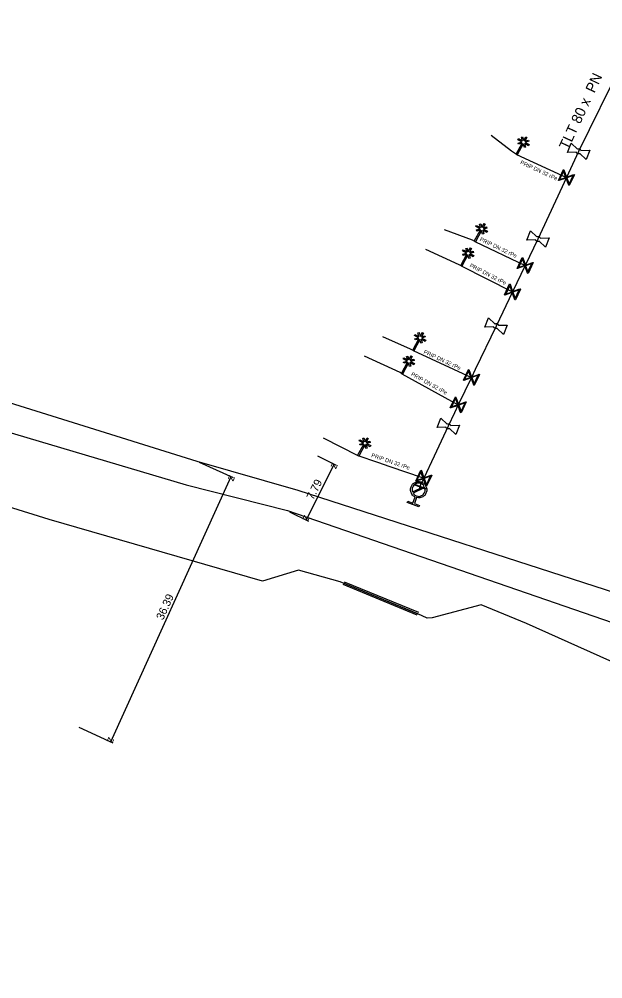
# Model space of a CAD drawing. Extents: x -643842 to -636370, y -1119190 to -1110210.
# Drawn here: x -640934.4 to -640861.5, y -1114995.6 to -1114875.7 of the extents above; entities that cross this region are included whole.
import ezdxf

# ---------------------------------------------------------------- set-up
doc = ezdxf.new("R2010")
doc.units = 0
for name, color, linetype in [('2', 7, 'Continuous'), ('22', 7, 'Continuous'), ('Default', 7, 'Continuous'), ('Level 10', 7, 'Continuous'), ('Level 16', 7, 'Continuous'), ('Level 20', 7, 'Continuous'), ('Level 21', 7, 'Continuous'), ('Level 23', 7, 'Continuous'), ('Level 28', 7, 'Continuous'), ('Level 29', 7, 'Continuous'), ('Level 30', 7, 'Continuous'), ('Level 33', 7, 'Continuous')]:
    doc.layers.add(name, color=color, linetype=linetype)

msp = doc.modelspace()

# ---------------------------------------------------------------- linework, layer by layer
at = {"layer": '2'}
for points in [[(-640871.4, -1114890.86), (-640871.14, -1114890.38), (-640871.01, -1114890.46), (-640871.26, -1114890.93), (-640870.81, -1114890.79), (-640870.77, -1114890.94), (-640871.22, -1114891.08), (-640870.71, -1114891.35), (-640870.79, -1114891.49), (-640871.3, -1114891.21), (-640871.17, -1114891.66), (-640871.32, -1114891.71), (-640871.45, -1114891.26), (-640872.21, -1114892.65), (-640872.35, -1114892.57), (-640871.58, -1114891.18), (-640872.04, -1114891.31), (-640872.08, -1114891.16), (-640871.62, -1114891.03), (-640872.14, -1114890.75), (-640872.06, -1114890.61), (-640871.56, -1114890.89), (-640871.69, -1114890.44), (-640871.54, -1114890.4), (-640871.4, -1114890.86)], [(-640876.62, -1114901.7), (-640876.36, -1114901.22), (-640876.23, -1114901.3), (-640876.48, -1114901.77), (-640876.03, -1114901.63), (-640875.99, -1114901.78), (-640876.44, -1114901.92), (-640875.93, -1114902.19), (-640876.01, -1114902.33), (-640876.52, -1114902.05), (-640876.39, -1114902.5), (-640876.54, -1114902.55), (-640876.67, -1114902.1), (-640877.43, -1114903.49), (-640877.57, -1114903.41), (-640876.8, -1114902.02), (-640877.26, -1114902.15), (-640877.3, -1114902), (-640876.84, -1114901.87), (-640877.36, -1114901.59), (-640877.28, -1114901.45), (-640876.78, -1114901.73), (-640876.91, -1114901.28), (-640876.76, -1114901.24), (-640876.62, -1114901.7)], [(-640878.32, -1114904.74), (-640878.06, -1114904.26), (-640877.93, -1114904.34), (-640878.18, -1114904.81), (-640877.73, -1114904.67), (-640877.69, -1114904.82), (-640878.14, -1114904.96), (-640877.63, -1114905.23), (-640877.71, -1114905.37), (-640878.22, -1114905.09), (-640878.09, -1114905.54), (-640878.24, -1114905.59), (-640878.37, -1114905.14), (-640879.13, -1114906.53), (-640879.27, -1114906.45), (-640878.5, -1114905.06), (-640878.96, -1114905.19), (-640879, -1114905.04), (-640878.54, -1114904.91), (-640879.06, -1114904.63), (-640878.98, -1114904.49), (-640878.48, -1114904.77), (-640878.61, -1114904.32), (-640878.46, -1114904.28), (-640878.32, -1114904.74)], [(-640884.32, -1114915.31), (-640884.06, -1114914.83), (-640883.93, -1114914.91), (-640884.18, -1114915.38), (-640883.73, -1114915.24), (-640883.69, -1114915.39), (-640884.14, -1114915.53), (-640883.63, -1114915.8), (-640883.71, -1114915.94), (-640884.22, -1114915.66), (-640884.09, -1114916.11), (-640884.24, -1114916.16), (-640884.37, -1114915.71), (-640885.13, -1114917.1), (-640885.27, -1114917.02), (-640884.5, -1114915.63), (-640884.96, -1114915.76), (-640885, -1114915.61), (-640884.54, -1114915.48), (-640885.06, -1114915.2), (-640884.98, -1114915.06), (-640884.48, -1114915.34), (-640884.61, -1114914.89), (-640884.46, -1114914.85), (-640884.32, -1114915.31)], [(-640885.73, -1114918.23), (-640885.47, -1114917.75), (-640885.34, -1114917.83), (-640885.59, -1114918.3), (-640885.14, -1114918.16), (-640885.1, -1114918.31), (-640885.55, -1114918.45), (-640885.04, -1114918.72), (-640885.12, -1114918.86), (-640885.63, -1114918.58), (-640885.5, -1114919.03), (-640885.65, -1114919.08), (-640885.78, -1114918.63), (-640886.54, -1114920.02), (-640886.68, -1114919.94), (-640885.91, -1114918.55), (-640886.37, -1114918.68), (-640886.41, -1114918.53), (-640885.95, -1114918.4), (-640886.47, -1114918.12), (-640886.39, -1114917.98), (-640885.89, -1114918.26), (-640886.02, -1114917.81), (-640885.87, -1114917.77), (-640885.73, -1114918.23)], [(-640891.2, -1114928.47), (-640890.94, -1114927.99), (-640890.81, -1114928.07), (-640891.06, -1114928.54), (-640890.61, -1114928.4), (-640890.57, -1114928.55), (-640891.02, -1114928.69), (-640890.51, -1114928.96), (-640890.59, -1114929.1), (-640891.1, -1114928.82), (-640890.97, -1114929.27), (-640891.12, -1114929.32), (-640891.25, -1114928.87), (-640892.01, -1114930.26), (-640892.15, -1114930.18), (-640891.38, -1114928.79), (-640891.84, -1114928.92), (-640891.88, -1114928.77), (-640891.42, -1114928.64), (-640891.94, -1114928.36), (-640891.86, -1114928.22), (-640891.36, -1114928.5), (-640891.49, -1114928.05), (-640891.34, -1114928.01), (-640891.2, -1114928.47)]]:
    msp.add_lwpolyline(points, dxfattribs=at)
at = {"layer": 'Default'}
for points in [[(-640864.4, -1114892.48), (-640864.45, -1114892.5), (-640864.5, -1114892.51), (-640864.59, -1114892.52), (-640864.66, -1114892.49), (-640864.74, -1114892.46), (-640864.79, -1114892.4), (-640864.83, -1114892.35), (-640864.84, -1114892.3)], [(-640864.7, -1114891.92), (-640864.65, -1114891.9), (-640864.6, -1114891.89), (-640864.51, -1114891.88), (-640864.44, -1114891.91), (-640864.36, -1114891.94), (-640864.31, -1114892.01), (-640864.27, -1114892.05), (-640864.25, -1114892.1)], [(-640869.48, -1114903.43), (-640869.53, -1114903.45), (-640869.58, -1114903.46), (-640869.67, -1114903.47), (-640869.74, -1114903.44), (-640869.82, -1114903.41), (-640869.87, -1114903.35), (-640869.91, -1114903.3), (-640869.92, -1114903.25)], [(-640869.78, -1114902.87), (-640869.73, -1114902.85), (-640869.68, -1114902.84), (-640869.59, -1114902.83), (-640869.52, -1114902.86), (-640869.44, -1114902.89), (-640869.39, -1114902.96), (-640869.35, -1114903), (-640869.33, -1114903.05)], [(-640874.7, -1114914.31), (-640874.75, -1114914.33), (-640874.8, -1114914.34), (-640874.89, -1114914.35), (-640874.96, -1114914.32), (-640875.04, -1114914.29), (-640875.09, -1114914.23), (-640875.13, -1114914.18), (-640875.14, -1114914.13)], [(-640875, -1114913.75), (-640874.95, -1114913.73), (-640874.9, -1114913.72), (-640874.81, -1114913.71), (-640874.74, -1114913.74), (-640874.66, -1114913.77), (-640874.61, -1114913.84), (-640874.57, -1114913.88), (-640874.55, -1114913.93)], [(-640880.98, -1114926.27), (-640880.93, -1114926.25), (-640880.88, -1114926.24), (-640880.79, -1114926.23), (-640880.72, -1114926.26), (-640880.64, -1114926.29), (-640880.59, -1114926.36), (-640880.55, -1114926.4), (-640880.53, -1114926.45)], [(-640880.68, -1114926.83), (-640880.73, -1114926.85), (-640880.78, -1114926.86), (-640880.87, -1114926.87), (-640880.94, -1114926.84), (-640881.02, -1114926.81), (-640881.07, -1114926.75), (-640881.11, -1114926.7), (-640881.12, -1114926.65)], [(-640884.95, -1114935.37), (-640885.28, -1114935.22), (-640885.43, -1114934.89), (-640885.6, -1114934.51), (-640885.46, -1114934.12), (-640885.31, -1114933.73), (-640884.94, -1114933.56), (-640884.56, -1114933.39), (-640884.17, -1114933.53), (-640883.78, -1114933.68), (-640883.61, -1114934.05), (-640883.44, -1114934.43), (-640883.58, -1114934.82), (-640883.73, -1114935.21), (-640884.1, -1114935.38), (-640884.43, -1114935.54), (-640884.78, -1114935.44)], [(-640883.82, -1114934.05), (-640883.97, -1114933.81), (-640884.24, -1114933.71), (-640884.55, -1114933.59), (-640884.86, -1114933.73), (-640885.16, -1114933.87), (-640885.28, -1114934.19), (-640885.38, -1114934.46), (-640885.29, -1114934.73)], [(-640885.22, -1114934.89), (-640885.08, -1114935.13), (-640884.8, -1114935.23), (-640884.48, -1114935.35), (-640884.18, -1114935.21), (-640883.87, -1114935.07), (-640883.76, -1114934.75), (-640883.66, -1114934.48), (-640883.75, -1114934.21)]]:
    msp.add_open_spline(points, degree=3, dxfattribs=at)
at = {"layer": 'Level 10'}
for points in [[(-640911.95, -1114931.01), (-640907.68, -1114932.95)], [(-640897.17, -1114930.24), (-640894.83, -1114931.41)], [(-640895.09, -1114931.28), (-640898.57, -1114938.25)], [(-640922.98, -1114965.97), (-640907.95, -1114932.82)], [(-640900.64, -1114937.22), (-640898.3, -1114938.38)], [(-640926.98, -1114964.15), (-640922.71, -1114966.09)]]:
    msp.add_lwpolyline(points, dxfattribs=at)
at = {"layer": 'Level 16'}
for points in [[(-640865.07, -1114895.12), (-640865.71, -1114896.47), (-640865.77, -1114896.44), (-640865.81, -1114896.32), (-640866.09, -1114895.53), (-640867.01, -1114895.86), (-640867.07, -1114895.83), (-640866.43, -1114894.48), (-640866.37, -1114894.5), (-640866.04, -1114895.42), (-640865.25, -1114895.13), (-640865.13, -1114895.09), (-640865.07, -1114895.12)], [(-640866.92, -1114895.73), (-640866.12, -1114895.45), (-640866.41, -1114894.66), (-640866.92, -1114895.73)], [(-640865.22, -1114895.22), (-640866.01, -1114895.5), (-640865.73, -1114896.29), (-640865.22, -1114895.22)], [(-640870.22, -1114906.1), (-640870.86, -1114907.46), (-640870.92, -1114907.43), (-640870.96, -1114907.31), (-640871.24, -1114906.52), (-640872.16, -1114906.85), (-640872.22, -1114906.82), (-640871.58, -1114905.46), (-640871.52, -1114905.49), (-640871.19, -1114906.4), (-640870.4, -1114906.12), (-640870.28, -1114906.07), (-640870.22, -1114906.1)], [(-640872.07, -1114906.72), (-640871.27, -1114906.43), (-640871.56, -1114905.64), (-640872.07, -1114906.72)], [(-640870.37, -1114906.2), (-640871.16, -1114906.49), (-640870.88, -1114907.27), (-640870.37, -1114906.2)], [(-640871.81, -1114909.41), (-640872.44, -1114910.76), (-640872.5, -1114910.73), (-640872.54, -1114910.61), (-640872.83, -1114909.82), (-640873.74, -1114910.15), (-640873.8, -1114910.12), (-640873.16, -1114908.77), (-640873.1, -1114908.79), (-640872.78, -1114909.71), (-640871.99, -1114909.42), (-640871.86, -1114909.38), (-640871.81, -1114909.41)], [(-640873.65, -1114910.02), (-640872.86, -1114909.74), (-640873.14, -1114908.95), (-640873.65, -1114910.02)], [(-640871.96, -1114909.51), (-640872.75, -1114909.79), (-640872.46, -1114910.58), (-640871.96, -1114909.51)], [(-640876.94, -1114920.08), (-640877.58, -1114921.44), (-640877.64, -1114921.41), (-640877.68, -1114921.29), (-640877.96, -1114920.5), (-640878.88, -1114920.83), (-640878.94, -1114920.8), (-640878.3, -1114919.44), (-640878.24, -1114919.47), (-640877.91, -1114920.38), (-640877.12, -1114920.1), (-640877, -1114920.05), (-640876.94, -1114920.08)], [(-640878.79, -1114920.7), (-640877.99, -1114920.41), (-640878.28, -1114919.62), (-640878.79, -1114920.7)], [(-640877.09, -1114920.18), (-640877.88, -1114920.47), (-640877.6, -1114921.25), (-640877.09, -1114920.18)], [(-640878.58, -1114923.51), (-640879.22, -1114924.87), (-640879.28, -1114924.84), (-640879.32, -1114924.72), (-640879.6, -1114923.93), (-640880.51, -1114924.26), (-640880.57, -1114924.23), (-640879.93, -1114922.87), (-640879.87, -1114922.9), (-640879.55, -1114923.81), (-640878.76, -1114923.53), (-640878.64, -1114923.48), (-640878.58, -1114923.51)], [(-640880.42, -1114924.13), (-640879.63, -1114923.84), (-640879.92, -1114923.05), (-640880.42, -1114924.13)], [(-640878.73, -1114923.61), (-640879.52, -1114923.9), (-640879.23, -1114924.68), (-640878.73, -1114923.61)], [(-640882.89, -1114932.67), (-640883.53, -1114934.03), (-640883.59, -1114934), (-640883.63, -1114933.88), (-640883.91, -1114933.09), (-640884.82, -1114933.42), (-640884.88, -1114933.39), (-640884.24, -1114932.03), (-640884.18, -1114932.06), (-640883.86, -1114932.98), (-640883.07, -1114932.69), (-640882.95, -1114932.65), (-640882.89, -1114932.67)], [(-640884.73, -1114933.29), (-640883.94, -1114933.01), (-640884.23, -1114932.22), (-640884.73, -1114933.29)], [(-640883.04, -1114932.78), (-640883.83, -1114933.06), (-640883.54, -1114933.85), (-640883.04, -1114932.78)], [(-640883.67, -1114934.41), (-640885.07, -1114933.88), (-640885.03, -1114933.79), (-640883.63, -1114934.32), (-640883.67, -1114934.41)]]:
    msp.add_lwpolyline(points, dxfattribs=at)
at = {"layer": 'Level 21'}
for points in [[(-641077.68, -1114658.12), (-641055.7, -1114689.08), (-641027.09, -1114733.04), (-641024.15, -1114737.88), (-641021.42, -1114748.25), (-641013.95, -1114775.65), (-641011.48, -1114784.72), (-641005.25, -1114807.26), (-640997.29, -1114832.97), (-640988.83, -1114861.33), (-640973.29, -1114910.93), (-640959.26, -1114916.2), (-640912.22, -1114930.89), (-640899.63, -1114934.51), (-640857.11, -1114948.26)], [(-641085.81, -1114661.49), (-641065.7, -1114689.7), (-641051.68, -1114712.31), (-641035.9, -1114737.41), (-641033.61, -1114744.59), (-641026.7, -1114760.49), (-641021.12, -1114776.57), (-641016.52, -1114788.82), (-641010.79, -1114809.73), (-641003, -1114834.87), (-641001.64, -1114840.44), (-640992.94, -1114861.78), (-640973.39, -1114916.06), (-640960.29, -1114920), (-640913.58, -1114933.88), (-640900.91, -1114937.08), (-640731.32, -1114995.57), (-640701.28, -1114995.57)], [(-640858.95, -1114880.85), (-640859.09, -1114881.09), (-640859.17, -1114881.3), (-640864.55, -1114892.2), (-640866.07, -1114895.47), (-640869.63, -1114903.15), (-640871.22, -1114906.46), (-640872.8, -1114909.76), (-640874.85, -1114914.03), (-640877.46, -1114919.44), (-640877.94, -1114920.44), (-640879.58, -1114923.87), (-640880.04, -1114924.86), (-640880.83, -1114926.55), (-640882.58, -1114930.29), (-640883.89, -1114933.03), (-640884.06, -1114933.39), (-640884.23, -1114933.75), (-640884.33, -1114933.99), (-640884.35, -1114934.1), (-640884.42, -1114934.21), (-640884.47, -1114934.35), (-640884.52, -1114934.47)], [(-640768.91, -1114993.97), (-640781.89, -1114990.03), (-640792.28, -1114986.05), (-640807.47, -1114979.52), (-640822.87, -1114972.77), (-640852.65, -1114959.41), (-640871.05, -1114951.19), (-640876.73, -1114948.87), (-640882.82, -1114950.49), (-640883.47, -1114950.5), (-640884.64, -1114949.96), (-640894.31, -1114945.97), (-640899.54, -1114944.51), (-640904.02, -1114945.88), (-640930.67, -1114938.17), (-640961.28, -1114928.65), (-640977.06, -1114923.46), (-640994.57, -1114917.98), (-641017.21, -1114910.84), (-641042.82, -1114904.29), (-641054.91, -1114903.36), (-641074.22, -1114902.04), (-641101.88, -1114899.44)]]:
    msp.add_lwpolyline(points, dxfattribs=at)
at = {"layer": 'Level 23'}
for points in [[(-640872.28, -1114892.61), (-640872.91, -1114892.19), (-640875.47, -1114890.21)], [(-640872.28, -1114892.61), (-640866.07, -1114895.47)], [(-640877.5, -1114903.45), (-640877.79, -1114903.31), (-640881.31, -1114902.02)], [(-640877.5, -1114903.45), (-640871.22, -1114906.46)], [(-640879.2, -1114906.49), (-640879.46, -1114906.36), (-640883.63, -1114904.46)], [(-640879.2, -1114906.49), (-640872.8, -1114909.76)], [(-640885.2, -1114917.06), (-640885.52, -1114916.91), (-640888.98, -1114915.39)], [(-640886.61, -1114919.98), (-640886.84, -1114919.83), (-640891.29, -1114917.78)], [(-640885.2, -1114917.06), (-640877.94, -1114920.44)], [(-640886.61, -1114919.98), (-640879.58, -1114923.87)], [(-640892.08, -1114930.22), (-640896.39, -1114928.03)], [(-640883.89, -1114933.03), (-640884.04, -1114932.98), (-640888.06, -1114931.6), (-640889.61, -1114931.06), (-640892.08, -1114930.22)]]:
    msp.add_lwpolyline(points, dxfattribs=at)
at = {"layer": 'Level 28'}
for points in [[(-640864.84, -1114892.3), (-640865.94, -1114892.33), (-640865.49, -1114891.17), (-640864.7, -1114891.92)], [(-640863.16, -1114892.07), (-640863.61, -1114893.23), (-640864.4, -1114892.48)], [(-640864.25, -1114892.1), (-640863.16, -1114892.07)], [(-640869.92, -1114903.25), (-640871.02, -1114903.28), (-640870.57, -1114902.12), (-640869.78, -1114902.87)], [(-640868.24, -1114903.02), (-640868.69, -1114904.18), (-640869.48, -1114903.43)], [(-640869.33, -1114903.05), (-640868.24, -1114903.02)], [(-640875.14, -1114914.13), (-640876.24, -1114914.16), (-640875.79, -1114913), (-640875, -1114913.75)], [(-640873.46, -1114913.9), (-640873.91, -1114915.06), (-640874.7, -1114914.31)], [(-640874.55, -1114913.93), (-640873.46, -1114913.9)], [(-640881.12, -1114926.65), (-640882.22, -1114926.68), (-640881.77, -1114925.52), (-640880.98, -1114926.27)], [(-640879.44, -1114926.42), (-640879.89, -1114927.58), (-640880.68, -1114926.83)], [(-640880.53, -1114926.45), (-640879.44, -1114926.42)]]:
    msp.add_lwpolyline(points, dxfattribs=at)
at = {"layer": 'Level 29'}
for points in [[(-640884.72, -1114950.14), (-640893.96, -1114946.33)], [(-640893.81, -1114945.96), (-640884.56, -1114949.78)]]:
    msp.add_lwpolyline(points, dxfattribs=at)
at = {"layer": 'Level 30'}
msp.add_lwpolyline([(-640893.88, -1114946.15), (-640884.64, -1114949.96)], dxfattribs=at)
at = {"layer": 'Level 33'}
for points in [[(-640885.29, -1114934.73), (-640883.82, -1114934.05)], [(-640883.75, -1114934.21), (-640885.22, -1114934.89)], [(-640884.78, -1114935.44), (-640885.06, -1114936.21), (-640884.42, -1114936.44), (-640884.48, -1114936.62), (-640885.95, -1114936.07), (-640885.88, -1114935.9), (-640885.24, -1114936.14), (-640884.95, -1114935.37)]]:
    msp.add_lwpolyline(points, dxfattribs=at)

# ---------------------------------------------------------------- texts
at = {"layer": '22'}
for rotation, p in [(335.2448, (-640871.88, -1114893.76)), (334.4063, (-640876.94, -1114903.36)), (332.8965, (-640878.21, -1114906.62)), (335.0505, (-640883.96, -1114917.42)), (331.0659, (-640885.53, -1114920.19)), (341.2178, (-640890.48, -1114930.37))]:
    msp.add_text('PRIP DN 32 rPe', height=0.5, rotation=rotation, dxfattribs=at).set_placement(p)
at = {"layer": 'Level 10'}
for s, rotation, p in [('z', 63.5305, (-640894.87, -1114931.95)), ('z', 65.6071, (-640907.7, -1114933.49)), ('7.79', 63.5305, (-640897.69, -1114935.82)), ('z', 243.5305, (-640898.79, -1114937.58)), ('36.39', 65.6071, (-640916.45, -1114950.83)), ('z', 245.6071, (-640923.23, -1114965.3))]:
    msp.add_text(s, height=1, rotation=rotation, dxfattribs=at).set_placement(p)
at = {"layer": 'Level 20'}
msp.add_text('TLT 80 x  PN ', height=1.3, rotation=65.1107, dxfattribs=at).set_placement((-640865.86, -1114892.1))

doc.saveas('drawing.dxf')
